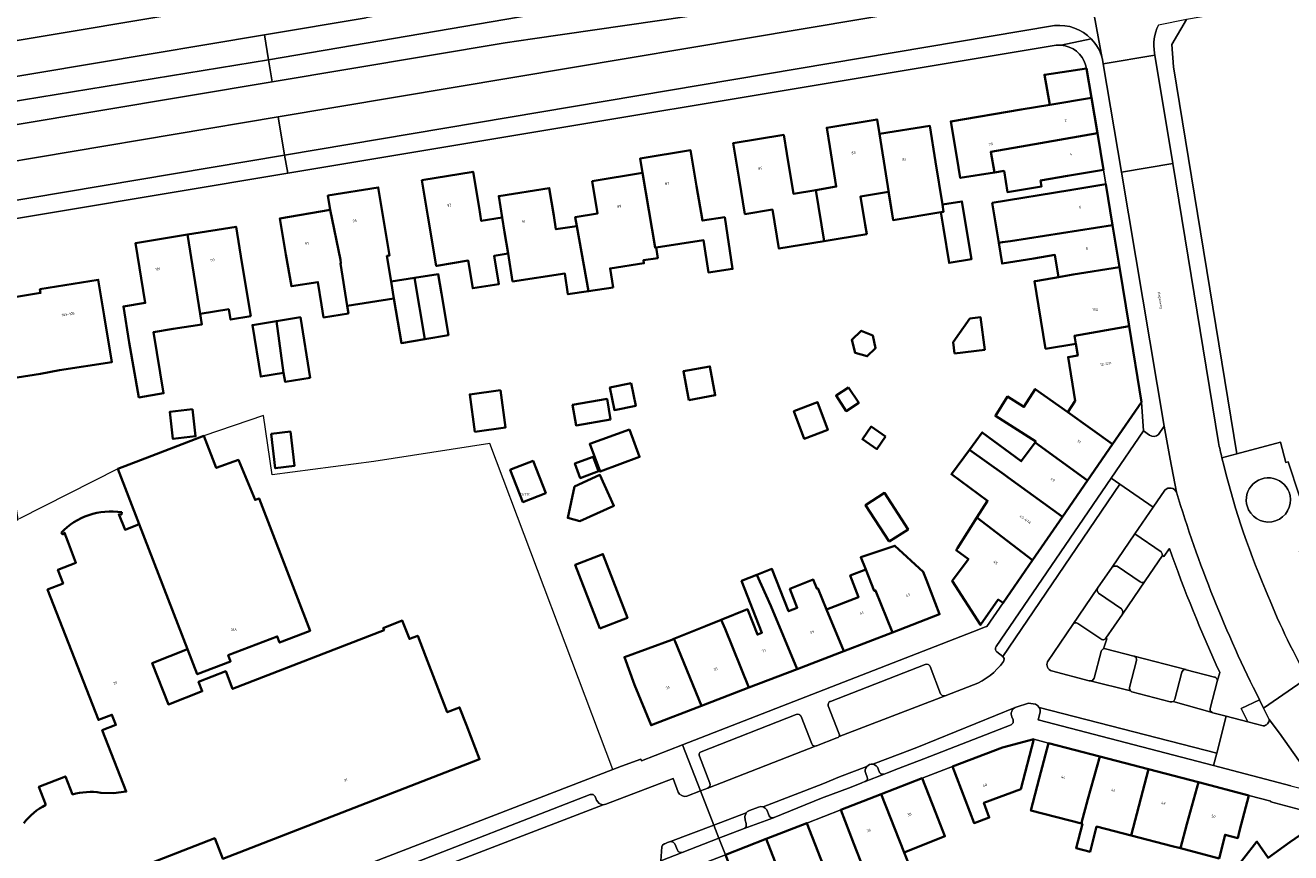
# Model space of a CAD drawing. Header units: metres. Extents: x 197700 to 204338, y 317132 to 325229.
# Tile 479 of 656: x 200775 to 200949, y 319599 to 319713. Entities that reach past the tile are written whole.
import ezdxf
from ezdxf.enums import TextEntityAlignment as Align

# ---------------------------------------------------------------- set-up
doc = ezdxf.new("R2010")
doc.units = ezdxf.units.M
for name, color, linetype, lineweight in [('B-WE-GR-BEPLANTING_CULTUUR_BODEMBEDEKKER-GV', 90, 'Continuous', 18), ('B-WE-IE-TERREINAFSCHEIDING_KUNSTMATIG_HEKWERK-G', 20, 'IE-TERREINAFSCHEIDING-KUNSTMATIG', 18), ('B-WE-OG-BEBOUWING-GV', 7, 'Continuous', 35), ('B-WE-OG-BEBOUWING-T18', 10, 'Continuous', 18), ('B-WE-OG-TERREIN_CULTUURSCHEIDING-GV', 7, 'Continuous', 18), ('B-WE-OG-TERREIN_ERF-GV', 7, 'Continuous', 18), ('B-WE-OG-TOPOGRAFIE-T18', 10, 'Continuous', 18), ('B-WE-VH-VERHARDING_ASFALT-GV', 252, 'Continuous', 18), ('B-WE-VH-VERHARDING_BETONSTRAATSTEEN-GV', 252, 'Continuous', 18), ('B-WE-VH-VERHARDING_OPEN-GV', 252, 'Continuous', 18), ('B-WE-VH-VERHARDING_SIERBESTRATING-GV', 252, 'Continuous', 18), ('B-WE-VH-VERHARDING_TEGEL-GV', 252, 'Continuous', 18)]:
    doc.layers.add(name, color=color, linetype=linetype, lineweight=lineweight)
doc.styles.add('NLCS-ISO-M200-T18', font='NLCS-ISO.ttf', dxfattribs={"height": 0.36})
doc.linetypes.add('IE-TERREINAFSCHEIDING-KUNSTMATIG', pattern='A,4,[82,NLCS.SHX,S=0.75,R=90,X=0,Y=0],4,-2', length=10)

msp = doc.modelspace()

# ---------------------------------------------------------------- linework, layer by layer
at = {"layer": 'B-WE-GR-BEPLANTING_CULTUUR_BODEMBEDEKKER-GV'}
for points in [[(200948.832, 319647.99, 1.135673), (200943.14, 319646.02)], [(200943.14, 319646.02, 0.8804987), (200948.832, 319647.99)], [(200928.924, 319636.242, -0.4050147), (200928.233, 319636.124)], [(200919.708, 319630.409, 0.4088824), (200919.002, 319630.281)], [(200923.55, 319628.396, -0.4499162), (200922.846, 319628.277)], [(200922.916, 319626.561, -0.2854815), (200923.225, 319626.93)], [(200915.518, 319625.156, 0.4268559), (200916.101, 319623.878)], [(200927.41, 319625.907, -0.412588), (200927.729, 319625.303)], [(200933.963, 319623.706, -0.398588), (200934.529, 319624.066)], [(200945.147, 319616.353, 0.434821), (200945.957, 319617.217)], [(200890.722, 319610.769, 0.2841076), (200890.567, 319609.818)], [(200891.535, 319611.08, 0.2515705), (200890.722, 319610.769)], [(200892.29, 319610.46, 0.2871471), (200891.535, 319611.08)], [(200893.096, 319609.726, -0.3651946), (200892.463, 319609.963)], [(200890.793, 319609.305, -0.3630963), (200890.491, 319608.7)], [(200877.905, 319603.736, -0.3451646), (200877.307, 319603.975)], [(200865.377, 319598.972, -0.425436), (200864.725, 319599.275)]]:
    msp.add_lwpolyline(points, format="xyb", dxfattribs=at)
for points in [[(200928.233, 319636.124), (200925.096, 319638.267), (200924.734, 319638.274), (200924.41, 319638.117), (200922.401, 319635.243)], [(200922.401, 319635.243), (200922.331, 319634.869), (200922.539, 319634.551), (200925.681, 319632.403), (200925.891, 319632.073), (200925.819, 319631.689), (200928.924, 319636.242)], [(200919.002, 319630.281), (200918.998, 319630.275), (200915.518, 319625.156)], [(200922.846, 319628.277), (200919.708, 319630.409)], [(200923.225, 319626.93), (200923.692, 319628.309), (200923.55, 319628.396)], [(200916.101, 319623.878), (200921.248, 319622.543), (200921.374, 319622.508), (200921.714, 319622.594), (200921.93, 319622.873), (200922.916, 319626.561)], [(200927.729, 319625.303), (200926.787, 319621.619), (200926.789, 319621.374), (200926.907, 319621.159), (200927.003, 319621.074), (200927.12, 319621.021), (200932.387, 319619.651), (200932.584, 319619.635), (200932.771, 319619.7), (200932.917, 319619.833), (200933.002, 319620.012), (200933.963, 319623.706)], [(200934.529, 319624.066), (200927.41, 319625.907)], [(200944.641, 319619.915), (200942.131, 319618.747), (200943.048, 319616.892), (200945.147, 319616.353)], [(200945.957, 319617.217), (200945.176, 319618.787), (200944.641, 319619.915)], [(200890.491, 319608.7), (200893.096, 319609.726)], [(200890.567, 319609.818), (200890.793, 319609.305)], [(200892.463, 319609.963), (200892.29, 319610.46)], [(200877.307, 319603.975), (200876.979, 319604.81), (200876.776, 319605.062), (200876.496, 319605.222), (200876.176, 319605.267), (200875.862, 319605.191), (200874.597, 319604.705), (200874.363, 319604.579), (200874.171, 319604.398), (200873.957, 319603.918), (200874.015, 319603.397), (200874.174, 319602.932), (200874.166, 319602.547), (200873.895, 319602.274), (200877.905, 319603.736)], [(200864.725, 319599.275), (200864.358, 319600.144), (200864.124, 319600.37), (200863.793, 319600.478), (200863.348, 319600.31), (200862.993, 319600.152), (200862.922, 319600.142), (200862.854, 319600.123), (200862.663, 319599.961), (200862.564, 319599.732), (200862.432, 319597.83), (200865.377, 319598.972)]]:
    msp.add_lwpolyline(points, dxfattribs=at)
at = {"layer": 'B-WE-IE-TERREINAFSCHEIDING_KUNSTMATIG_HEKWERK-G'}
for points in [[(200855.871, 319610.345), (200838.988, 319655.117), (200823.025, 319652.627), (200809.095, 319650.831), (200807.871, 319658.978), (200799.703, 319656.179)], [(200787.915, 319651.635), (200774.344, 319644.749)]]:
    msp.add_lwpolyline(points, dxfattribs=at)
at = {"layer": 'B-WE-OG-BEBOUWING-GV'}
for points in [[(200920.889, 319706.619), (200915.117, 319705.746), (200915.865, 319701.635), (200921.566, 319702.594)], [(200911.91, 319700.97), (200902.254, 319699.346), (200903.083, 319694.415), (200903.559, 319691.584), (200908.266, 319692.338), (200907.732, 319695.146), (200912.742, 319696.021), (200922.376, 319697.703), (200921.566, 319702.594), (200915.865, 319701.635)], [(200883.728, 319689.913), (200884.853, 319682.899), (200886.773, 319683.214), (200890.705, 319683.858), (200890.492, 319685.156), (200889.863, 319689.048), (200893.705, 319689.669), (200894.33, 319685.8), (200892.446, 319697.617), (200892.122, 319699.601), (200885.215, 319698.474), (200885.635, 319695.899), (200886.535, 319690.381)], [(200900.166, 319693.791), (200899.376, 319698.727), (200892.446, 319697.617), (200894.33, 319685.8), (200900.886, 319686.875), (200901.266, 319686.937), (200901.106, 319687.916)], [(200873.187, 319691.412), (200873.978, 319686.619), (200877.769, 319687.24), (200878.647, 319681.882), (200884.853, 319682.899), (200883.728, 319689.913), (200880.652, 319689.4), (200879.738, 319694.937), (200879.317, 319697.491), (200872.373, 319696.345)], [(200914.559, 319691.239), (200918.272, 319691.854), (200923.21, 319692.672), (200922.376, 319697.703), (200912.742, 319696.021), (200907.732, 319695.146), (200908.266, 319692.338), (200909.573, 319692.547), (200910.038, 319689.641), (200914.695, 319690.386)], [(200859.949, 319692.28), (200861.65, 319682.008), (200861.792, 319682.031), (200868.304, 319683.014), (200868.972, 319678.594), (200872.289, 319679.095), (200871.217, 319686.184), (200868.146, 319685.72), (200867.355, 319690.451), (200866.531, 319695.382), (200859.619, 319694.252)], [(200837.487, 319687.497), (200836.67, 319692.43), (200829.65, 319691.267), (200830.467, 319686.334), (200831.597, 319679.508), (200831.684, 319679.522), (200836.001, 319680.226), (200836.621, 319676.421), (200840.206, 319677.004), (200839.573, 319680.889), (200841.463, 319681.191), (200840.99, 319684.146), (200840.67, 319686.145), (200837.787, 319685.684)], [(200855.882, 319676.536), (200855.487, 319679.154), (200860.115, 319679.853), (200860.052, 319680.274), (200862.012, 319680.57), (200861.792, 319682.031), (200861.65, 319682.008), (200859.949, 319692.28), (200853.017, 319691.121), (200853.755, 319686.703), (200850.698, 319686.195), (200850.903, 319684.975), (200852.528, 319676.029)], [(200817.067, 319687.179), (200818.468, 319680.322), (200818.531, 319679.857), (200818.46, 319679.846), (200819.383, 319674.024), (200825.796, 319675.041), (200825.407, 319677.34), (200824.847, 319680.861), (200825.174, 319680.913), (200824.452, 319685.339), (200823.647, 319690.274), (200816.743, 319689.148)], [(200842.077, 319677.349), (200849.264, 319678.434), (200849.693, 319675.6), (200852.528, 319676.029), (200850.903, 319684.975), (200848.04, 319684.52), (200847.735, 319686.404), (200847.123, 319690.191), (200840.2, 319689.084), (200840.67, 319686.145), (200840.99, 319684.146), (200841.463, 319681.191)], [(200907.936, 319688.145), (200908.832, 319682.66), (200909.341, 319682.745), (200910.449, 319682.886), (200924.468, 319685.082), (200923.545, 319690.704), (200918.611, 319689.895)], [(200901.106, 319687.916), (200901.266, 319686.937), (200900.886, 319686.875), (200901.247, 319684.672), (200902.029, 319679.903), (200905.086, 319680.404), (200903.782, 319688.355)], [(200818.531, 319679.857), (200818.468, 319680.322), (200817.067, 319687.179), (200810.148, 319686.011), (200810.98, 319681.081), (200811.72, 319676.697), (200815.373, 319677.276), (200815.869, 319674.15), (200816.141, 319672.433), (200819.55, 319672.973), (200819.383, 319674.024), (200818.46, 319679.846)], [(200806.139, 319672.593), (200804.933, 319679.948), (200804.124, 319684.882), (200797.481, 319683.793), (200799.196, 319672.898), (200803.133, 319673.557), (200803.371, 319672.13)], [(200925.413, 319679.32), (200924.468, 319685.082), (200910.449, 319682.886), (200909.341, 319682.745), (200908.832, 319682.66), (200909.296, 319679.818), (200913.637, 319680.527), (200916.542, 319681.001), (200917.042, 319677.938), (200919.045, 319678.322)], [(200797.481, 319683.793), (200790.307, 319682.617), (200791.652, 319674.417), (200788.662, 319673.926), (200789.471, 319668.992), (200790.8, 319661.44), (200794.176, 319662.005), (200792.773, 319670.392), (200795.471, 319670.844), (200799.435, 319671.471), (200799.196, 319672.898)], [(200919.429, 319668.804), (200919.223, 319669.877), (200926.743, 319671.215), (200925.413, 319679.32), (200919.045, 319678.322), (200917.042, 319677.938), (200914.136, 319677.464), (200913.742, 319677.399), (200914.297, 319673.997), (200915.257, 319668.122)], [(200763.978, 319643.008), (200765.161, 319643.201), (200774.127, 319644.666), (200773.321, 319649.601), (200771.479, 319662.791), (200771.882, 319662.852), (200771.735, 319663.799), (200777.286, 319664.661), (200779.869, 319665.16), (200787.052, 319666.276), (200786.015, 319672.657), (200785.213, 319677.592), (200777.195, 319676.289), (200777.277, 319675.785), (200769.296, 319674.49), (200769.213, 319674.993), (200751.451, 319672.072), (200754.53, 319653.114), (200762.116, 319654.363)], [(200830.056, 319669.457), (200828.64, 319677.848), (200825.407, 319677.34), (200825.796, 319675.041), (200826.835, 319668.906)], [(200830.056, 319669.457), (200833.278, 319670.008), (200832.318, 319675.719), (200831.874, 319678.357), (200828.64, 319677.848)], [(200810.661, 319664.813), (200809.668, 319671.913), (200806.38, 319671.383), (200807.52, 319664.306)], [(200810.661, 319664.813), (200810.858, 319663.589), (200814.293, 319664.143), (200812.956, 319672.443), (200809.668, 319671.913)], [(200902.774, 319667.456), (200906.925, 319667.987), (200906.353, 319672.453), (200904.877, 319672.265), (200902.574, 319669.02)], [(200891.571, 319669.935), (200889.968, 319670.586), (200888.666, 319669.347), (200889.11, 319667.569), (200890.793, 319667.093), (200891.936, 319668.204)], [(200919.429, 319668.804), (200919.69, 319667.21), (200918.346, 319666.99), (200919.325, 319660.994), (200918.319, 319659.4), (200924.472, 319655.017), (200928.453, 319660.791), (200926.743, 319671.215), (200919.223, 319669.877)], [(200866.282, 319661.063), (200869.92, 319661.733), (200869.19, 319665.7), (200865.551, 319665.029)], [(200858.373, 319663.383), (200855.446, 319662.792), (200856.07, 319659.707), (200858.997, 319660.299)], [(200840.417, 319662.452), (200836.198, 319661.859), (200836.921, 319656.724), (200841.139, 319657.318)], [(200888.231, 319662.817), (200886.508, 319661.697), (200887.89, 319659.57), (200889.613, 319660.69)], [(200918.319, 319659.4), (200913.837, 319662.591), (200912.288, 319660.139), (200910.049, 319661.553), (200908.368, 319658.893), (200913.926, 319655.383), (200913.815, 319655.232), (200921.036, 319650.035), (200924.472, 319655.017)], [(200798.136, 319659.81), (200795.015, 319659.443), (200795.451, 319655.739), (200798.572, 319656.106)], [(200855.537, 319658.408), (200855.06, 319661.224), (200850.32, 319660.42), (200850.797, 319657.604)], [(200880.718, 319659.563), (200882.124, 319655.77), (200885.37, 319656.974), (200883.964, 319660.766)], [(200808.945, 319656.433), (200809.499, 319651.726), (200812.148, 319652.037), (200811.594, 319656.745)], [(200858.119, 319657.058), (200852.69, 319655.046), (200854.094, 319651.258), (200859.523, 319653.27)], [(200893.304, 319656.081), (200891.322, 319657.44), (200890.127, 319655.698), (200892.109, 319654.338)], [(200913.815, 319655.232), (200911.934, 319652.677), (200906.563, 319656.63), (200904.805, 319654.242), (200909.562, 319650.84), (200910.119, 319650.467), (200917.589, 319645.036), (200921.036, 319650.035)], [(200799.703, 319656.179), (200792.58, 319653.433), (200787.915, 319651.635), (200790.843, 319644.039), (200797.47, 319626.852), (200798.791, 319623.425), (200803.378, 319625.194), (200803.054, 319626.032), (200809.772, 319628.624), (200810.095, 319627.785), (200814.294, 319629.404), (200807.287, 319647.566), (200806.747, 319647.358), (200804.446, 319652.865), (200801.412, 319651.75)], [(200851, 319652.506), (200850.641, 319652.372), (200851.386, 319650.362), (200853.903, 319651.295), (200853.157, 319653.305)], [(200904.805, 319654.242), (200902.346, 319650.901), (200907.297, 319647.257), (200905.829, 319644.934), (200913.485, 319639.085), (200917.589, 319645.036), (200910.119, 319650.467), (200909.562, 319650.84)], [(200841.93, 319651.571), (200841.772, 319651.509), (200843.498, 319647.076), (200846.639, 319648.299), (200844.912, 319652.732)], [(200850.588, 319649.209), (200849.668, 319644.901), (200851.34, 319644.459), (200855.995, 319646.573), (200854.078, 319650.794)], [(200893.774, 319641.648), (200896.381, 319643.326), (200893.158, 319648.338), (200890.551, 319646.662)], [(200913.485, 319639.085), (200905.829, 319644.934), (200903.193, 319640.76), (200903.007, 319640.466), (200904.661, 319639.249), (200902.457, 319636.253), (200906.35, 319630.193), (200908.758, 319633.683), (200909.437, 319633.214)], [(200894.246, 319629.18), (200900.706, 319631.666), (200898.911, 319636.332), (200898.462, 319637.5), (200894.588, 319641.07), (200889.895, 319639.488), (200890.588, 319637.835), (200891.754, 319634.866), (200891.935, 319634.937)], [(200854.063, 319629.703), (200857.857, 319631.16), (200854.486, 319639.925), (200850.692, 319638.468)], [(200881.148, 319624.14), (200887.585, 319626.617), (200885.199, 319632.326), (200883.98, 319635.241), (200883.858, 319635.193), (200883.376, 319636.419), (200880.16, 319635.156), (200881.179, 319632.559), (200879.981, 319632.089), (200877.702, 319637.893), (200875.608, 319637.071), (200877.54, 319632.817)], [(200894.246, 319629.18), (200891.935, 319634.937), (200891.754, 319634.866), (200890.588, 319637.835), (200888.444, 319636.993), (200889.593, 319634.028), (200885.199, 319632.326), (200887.585, 319626.617)], [(200875.608, 319637.071), (200873.523, 319636.252), (200876.323, 319629.12), (200875.694, 319628.873), (200874.328, 319632.354), (200870.72, 319630.894), (200871.273, 319629.661), (200874.52, 319621.589), (200881.148, 319624.14), (200877.54, 319632.817)], [(200868.047, 319619.098), (200874.52, 319621.589), (200871.273, 319629.661), (200870.72, 319630.894), (200868.569, 319630.024), (200864.244, 319628.274), (200864.405, 319627.915)], [(200858.851, 319621.993), (200861.104, 319616.427), (200868.047, 319619.098), (200864.405, 319627.915), (200864.244, 319628.274), (200863.934, 319628.149), (200857.433, 319625.794)], [(200909.346, 319613.391), (200902.483, 319610.756), (200904.275, 319606.088), (200905.461, 319602.999), (200907.542, 319603.761), (200906.801, 319605.785), (200911.862, 319607.638), (200913.647, 319614.501)], [(200914.407, 319609.112), (200913.263, 319604.711), (200920.175, 319602.921), (200920.207, 319603.046), (200921.06, 319606.298), (200922.7, 319612.122), (200915.665, 319613.951)], [(200922.7, 319612.122), (200921.06, 319606.298), (200920.207, 319603.046), (200920.175, 319602.921), (200920.315, 319602.885), (200919.452, 319599.553), (200921.369, 319599.056), (200922.263, 319602.51), (200927.017, 319601.279), (200929.374, 319610.388)], [(200929.374, 319610.388), (200927.017, 319601.279), (200932.663, 319599.818), (200933.771, 319599.531), (200934.644, 319602.854), (200936.279, 319608.593)], [(200898.339, 319609.157), (200892.702, 319606.96), (200895.843, 319598.968), (200901.443, 319601.194), (200900.155, 319604.498)], [(200933.771, 319599.531), (200939.084, 319598.155), (200939.921, 319601.389), (200941.646, 319600.943), (200941.9, 319601.922), (200943.169, 319606.802), (200936.279, 319608.593), (200934.644, 319602.854)], [(200892.702, 319606.96), (200887.145, 319604.794), (200888.961, 319600.135), (200890.278, 319596.756), (200891.553, 319593.485), (200897.161, 319595.615), (200895.843, 319598.968)], [(200876.908, 319600.823), (200879.928, 319593.07), (200881.34, 319589.444), (200885.188, 319590.943), (200883.775, 319594.569), (200885.524, 319595.25), (200882.504, 319603.003)], [(200947.434, 319590.488), (200949.885, 319592.315), (200949.909, 319592.283), (200957.073, 319597.319), (200952.877, 319603.244), (200950.837, 319601.799), (200948.796, 319600.354), (200945.812, 319598.241), (200944.273, 319600.447), (200940.714, 319595.874), (200942.496, 319593.267), (200944.758, 319594.804), (200945.541, 319593.541)], [(200879.928, 319593.07), (200876.908, 319600.823), (200871.312, 319598.643), (200874.332, 319590.89)]]:
    msp.add_lwpolyline(points, close=True, dxfattribs=at)
for points in [[(200775.493, 319590.901), (200801.21, 319600.914), (200802.314, 319598.074), (200837.559, 319611.764), (200835.749, 319616.425), (200834.808, 319618.871), (200833.12, 319618.221), (200830.174, 319625.802), (200829.451, 319627.731), (200829.079, 319628.723), (200827.919, 319628.273), (200826.941, 319630.79), (200824.331, 319629.776), (200824.44, 319629.496), (200803.653, 319621.422), (200802.711, 319623.846), (200798.983, 319622.397), (200799.49, 319621.092), (200794.829, 319619.282), (200792.62, 319624.968), (200797.47, 319626.852), (200790.843, 319644.039), (200788.885, 319643.279), (200788.053, 319645.398), (200788.38, 319645.351), (200788.427, 319645.679)], [(200780.095, 319642.846), (200780.359, 319642.626), (200780.576, 319642.853), (200781.027, 319641.677), (200782.138, 319638.734), (200779.659, 319637.769), (200780.385, 319635.905), (200778.242, 319635.07), (200785.22, 319617.15), (200787.084, 319617.876), (200787.628, 319616.478), (200785.765, 319615.752), (200789.048, 319607.321), (200787.304, 319607.123), (200785.551, 319607.169)], [(200781.67, 319606.913), (200780.696, 319609.41), (200777.061, 319607.994), (200777.991, 319605.479)]]:
    msp.add_lwpolyline(points, dxfattribs=at)
for points in [[(200788.427, 319645.679, 0.2447452), (200780.095, 319642.846)], [(200785.551, 319607.169, 0.1087546), (200781.67, 319606.913)], [(200777.991, 319605.479, 0.109556), (200774.974, 319602.993)]]:
    msp.add_lwpolyline(points, format="xyb", dxfattribs=at)
at = {"layer": 'B-WE-OG-TERREIN_CULTUURSCHEIDING-GV'}
for points in [[(200914.378, 319719.986), (200913.729, 319720.432), (200912.957, 319720.584), (200844.817, 319710.695), (200841.067, 319710.136), (200809.099, 319704.781), (200761.454, 319696.8), (200758.682, 319695.624), (200752.652, 319694.612), (200753.309, 319690.442)], [(200822.855, 319714.773), (200822.543, 319716.146), (200822.329, 319716.507), (200822, 319716.766), (200820.917, 319717.054), (200818.975, 319717.421), (200817.253, 319717.553), (200815.531, 319717.427), (200807.201, 319716.027), (200750.782, 319706.549), (200751.473, 319702.494), (200757.802, 319703.575), (200761.046, 319703.365), (200808.011, 319711.228), (200821.997, 319713.569)], [(200753.309, 319690.442), (200809.912, 319699.964), (200914.201, 319717.509)]]:
    msp.add_lwpolyline(points, dxfattribs=at)
at = {"layer": 'B-WE-OG-TERREIN_ERF-GV'}
for points in [[(200949.6, 319715.884), (200934.633, 319713.334), (200932.587, 319709.897), (200932.808, 319706.812), (200941.523, 319653.688), (200947.523, 319655.279), (200948.261, 319652.482), (200948.588, 319652.605), (200950.088, 319648.041)], [(200916.735, 319709.806), (200811.221, 319692.209), (200747.108, 319681.516)], [(200788.232, 319584.22), (200855.871, 319610.345), (200857.056, 319610.803), (200859.68, 319611.749), (200859.774, 319611.53), (200865.435, 319613.735), (200905.259, 319629.243), (200907.016, 319629.927), (200907.185, 319629.993), (200909.437, 319633.214), (200908.758, 319633.683), (200906.35, 319630.193), (200902.457, 319636.253), (200904.661, 319639.249), (200903.007, 319640.466), (200903.193, 319640.76), (200905.829, 319644.934), (200907.297, 319647.257), (200902.346, 319650.901), (200904.805, 319654.242), (200906.563, 319656.63), (200911.934, 319652.677), (200913.815, 319655.232), (200913.926, 319655.383), (200908.368, 319658.893), (200910.049, 319661.553), (200912.288, 319660.139), (200913.837, 319662.591), (200918.319, 319659.4), (200919.325, 319660.994), (200918.346, 319666.99), (200919.69, 319667.21), (200919.429, 319668.804), (200915.257, 319668.122), (200914.297, 319673.997), (200913.742, 319677.399), (200914.136, 319677.464), (200917.042, 319677.938), (200916.542, 319681.001), (200913.637, 319680.527), (200909.296, 319679.818), (200908.832, 319682.66), (200907.936, 319688.145), (200918.611, 319689.895), (200923.545, 319690.704), (200923.21, 319692.672), (200918.272, 319691.854), (200914.559, 319691.239), (200914.695, 319690.386), (200910.038, 319689.641), (200909.573, 319692.547), (200908.266, 319692.338), (200903.559, 319691.584), (200903.083, 319694.415), (200902.254, 319699.346), (200911.91, 319700.97), (200915.865, 319701.635), (200915.117, 319705.746), (200920.889, 319706.619), (200920.762, 319707.083)], [(200769.296, 319674.49), (200777.277, 319675.785), (200777.195, 319676.289), (200785.213, 319677.592), (200786.015, 319672.657), (200787.052, 319666.276), (200779.869, 319665.16), (200777.286, 319664.661), (200771.735, 319663.799)], [(200788.427, 319645.679), (200788.38, 319645.351), (200788.053, 319645.398), (200788.885, 319643.279), (200790.843, 319644.039), (200787.915, 319651.635), (200792.58, 319653.433), (200799.703, 319656.179), (200801.412, 319651.75), (200804.446, 319652.865), (200806.747, 319647.358), (200807.287, 319647.566), (200814.294, 319629.404), (200810.095, 319627.785), (200809.772, 319628.624), (200803.054, 319626.032), (200803.378, 319625.194), (200798.791, 319623.425), (200797.47, 319626.852), (200792.62, 319624.968), (200794.829, 319619.282), (200799.49, 319621.092), (200798.983, 319622.397), (200802.711, 319623.846), (200803.653, 319621.422), (200824.44, 319629.496), (200824.331, 319629.776), (200826.941, 319630.79), (200827.919, 319628.273), (200829.079, 319628.723), (200829.451, 319627.731), (200830.174, 319625.802), (200833.12, 319618.221), (200834.808, 319618.871), (200835.749, 319616.425), (200837.559, 319611.764), (200802.314, 319598.074), (200801.21, 319600.914), (200775.493, 319590.901)], [(200785.551, 319607.169), (200787.304, 319607.123), (200789.048, 319607.321), (200785.765, 319615.752), (200787.628, 319616.478), (200787.084, 319617.876), (200785.22, 319617.15), (200778.242, 319635.07), (200780.385, 319635.905), (200779.659, 319637.769), (200782.138, 319638.734), (200781.027, 319641.677), (200780.576, 319642.853), (200780.359, 319642.626), (200780.095, 319642.846)], [(200950.996, 319604.623), (200946.174, 319605.902), (200946.203, 319606.024), (200943.169, 319606.802), (200941.9, 319601.922), (200941.646, 319600.943), (200939.921, 319601.389), (200939.084, 319598.155), (200933.771, 319599.531), (200932.663, 319599.818), (200927.017, 319601.279), (200922.263, 319602.51), (200921.369, 319599.056), (200919.452, 319599.553), (200920.315, 319602.885), (200920.175, 319602.921), (200913.263, 319604.711), (200914.407, 319609.112), (200915.665, 319613.951), (200913.647, 319614.501), (200911.862, 319607.638), (200906.801, 319605.785), (200907.542, 319603.761), (200905.461, 319602.999), (200904.275, 319606.088), (200902.483, 319610.756), (200898.339, 319609.157), (200900.155, 319604.498), (200901.443, 319601.194), (200895.843, 319598.968), (200897.161, 319595.615)], [(200777.991, 319605.479), (200777.061, 319607.994), (200780.696, 319609.41), (200781.67, 319606.913)], [(200887.145, 319604.794), (200882.504, 319603.003), (200885.524, 319595.25), (200883.775, 319594.569), (200885.188, 319590.943), (200881.34, 319589.444), (200879.928, 319593.07), (200874.332, 319590.89), (200871.312, 319598.643), (200864.798, 319596.106), (200866.283, 319584.225), (200866.38, 319584.201), (200867.735, 319574.215)], [(200890.278, 319596.756), (200888.961, 319600.135), (200887.145, 319604.794)], [(200940.714, 319595.874), (200944.273, 319600.447), (200945.812, 319598.241), (200948.796, 319600.354), (200950.837, 319601.799)]]:
    msp.add_lwpolyline(points, dxfattribs=at)
for points in [[(200917.392, 319709.812, 0.0426861), (200916.735, 319709.806)], [(200920.762, 319707.083, 0.3112846), (200917.392, 319709.812)], [(200780.095, 319642.846, -0.2447452), (200788.427, 319645.679)], [(200781.67, 319606.913, -0.1087546), (200785.551, 319607.169)], [(200774.974, 319602.993, -0.109556), (200777.991, 319605.479)]]:
    msp.add_lwpolyline(points, format="xyb", dxfattribs=at)
for points in [[(200892.446, 319697.617), (200899.376, 319698.727), (200900.166, 319693.791), (200901.106, 319687.916), (200903.782, 319688.355), (200905.086, 319680.404), (200902.029, 319679.903), (200901.247, 319684.672), (200900.886, 319686.875), (200894.33, 319685.8), (200893.705, 319689.669), (200889.863, 319689.048), (200890.492, 319685.156), (200890.705, 319683.858), (200886.773, 319683.214), (200884.853, 319682.899), (200878.647, 319681.882), (200877.769, 319687.24), (200873.978, 319686.619), (200873.187, 319691.412), (200872.373, 319696.345), (200879.317, 319697.491), (200879.738, 319694.937), (200880.652, 319689.4), (200883.728, 319689.913), (200886.535, 319690.381), (200885.635, 319695.899), (200885.215, 319698.474), (200892.122, 319699.601)], [(200830.467, 319686.334), (200829.65, 319691.267), (200836.67, 319692.43), (200837.487, 319687.497), (200837.787, 319685.684), (200840.67, 319686.145), (200840.2, 319689.084), (200847.123, 319690.191), (200847.735, 319686.404), (200848.04, 319684.52), (200850.903, 319684.975), (200850.698, 319686.195), (200853.755, 319686.703), (200853.017, 319691.121), (200859.949, 319692.28), (200859.619, 319694.252), (200866.531, 319695.382), (200867.355, 319690.451), (200868.146, 319685.72), (200871.217, 319686.184), (200872.289, 319679.095), (200868.972, 319678.594), (200868.304, 319683.014), (200861.792, 319682.031), (200862.012, 319680.57), (200860.052, 319680.274), (200860.115, 319679.853), (200855.487, 319679.154), (200855.882, 319676.536), (200852.528, 319676.029), (200849.693, 319675.6), (200849.264, 319678.434), (200842.077, 319677.349), (200841.463, 319681.191), (200839.573, 319680.889), (200840.206, 319677.004), (200836.621, 319676.421), (200836.001, 319680.226), (200831.684, 319679.522), (200831.597, 319679.508)], [(200832.318, 319675.719), (200833.278, 319670.008), (200830.056, 319669.457), (200826.835, 319668.906), (200825.796, 319675.041), (200819.383, 319674.024), (200819.55, 319672.973), (200816.141, 319672.433), (200815.869, 319674.15), (200815.373, 319677.276), (200811.72, 319676.697), (200810.98, 319681.081), (200810.148, 319686.011), (200817.067, 319687.179), (200816.743, 319689.148), (200823.647, 319690.274), (200824.452, 319685.339), (200825.174, 319680.913), (200824.847, 319680.861), (200825.407, 319677.34), (200828.64, 319677.848), (200831.874, 319678.357)], [(200804.933, 319679.948), (200806.139, 319672.593), (200803.371, 319672.13), (200803.133, 319673.557), (200799.196, 319672.898), (200799.435, 319671.471), (200795.471, 319670.844), (200792.773, 319670.392), (200794.176, 319662.005), (200790.8, 319661.44), (200789.471, 319668.992), (200788.662, 319673.926), (200791.652, 319674.417), (200790.307, 319682.617), (200797.481, 319683.793), (200804.124, 319684.882)], [(200810.858, 319663.589), (200810.661, 319664.813), (200807.52, 319664.306), (200806.38, 319671.383), (200809.668, 319671.913), (200812.956, 319672.443), (200814.293, 319664.143)], [(200906.925, 319667.987), (200902.774, 319667.456), (200902.574, 319669.02), (200904.877, 319672.265), (200906.353, 319672.453)], [(200889.968, 319670.586), (200891.571, 319669.935), (200891.936, 319668.204), (200890.793, 319667.093), (200889.11, 319667.569), (200888.666, 319669.347)], [(200869.92, 319661.733), (200866.282, 319661.063), (200865.551, 319665.029), (200869.19, 319665.7)], [(200855.446, 319662.792), (200858.373, 319663.383), (200858.997, 319660.299), (200856.07, 319659.707)], [(200840.417, 319662.452), (200841.139, 319657.318), (200836.921, 319656.724), (200836.198, 319661.859)], [(200886.508, 319661.697), (200888.231, 319662.817), (200889.613, 319660.69), (200887.89, 319659.57)], [(200795.015, 319659.443), (200798.136, 319659.81), (200798.572, 319656.106), (200795.451, 319655.739)], [(200855.06, 319661.224), (200855.537, 319658.408), (200850.797, 319657.604), (200850.32, 319660.42)], [(200882.124, 319655.77), (200880.718, 319659.563), (200883.964, 319660.766), (200885.37, 319656.974)], [(200809.499, 319651.726), (200808.945, 319656.433), (200811.594, 319656.745), (200812.148, 319652.037)], [(200852.69, 319655.046), (200858.119, 319657.058), (200859.523, 319653.27), (200854.094, 319651.258)], [(200891.322, 319657.44), (200893.304, 319656.081), (200892.109, 319654.338), (200890.127, 319655.698)], [(200850.641, 319652.372), (200851, 319652.506), (200853.157, 319653.305), (200853.903, 319651.295), (200851.386, 319650.362)], [(200844.912, 319652.732), (200846.639, 319648.299), (200843.498, 319647.076), (200841.772, 319651.509), (200841.93, 319651.571)], [(200849.668, 319644.901), (200850.588, 319649.209), (200854.078, 319650.794), (200855.995, 319646.573), (200851.34, 319644.459)], [(200893.774, 319641.648), (200890.551, 319646.662), (200893.158, 319648.338), (200896.381, 319643.326)], [(200868.047, 319619.098), (200861.104, 319616.427), (200858.851, 319621.993), (200857.433, 319625.794), (200863.934, 319628.149), (200864.244, 319628.274), (200868.569, 319630.024), (200870.72, 319630.894), (200874.328, 319632.354), (200875.694, 319628.873), (200876.323, 319629.12), (200873.523, 319636.252), (200875.608, 319637.071), (200877.702, 319637.893), (200879.981, 319632.089), (200881.179, 319632.559), (200880.16, 319635.156), (200883.376, 319636.419), (200883.858, 319635.193), (200883.98, 319635.241), (200885.199, 319632.326), (200889.593, 319634.028), (200888.444, 319636.993), (200890.588, 319637.835), (200889.895, 319639.488), (200894.588, 319641.07), (200898.462, 319637.5), (200898.911, 319636.332), (200900.706, 319631.666), (200894.246, 319629.18), (200887.585, 319626.617), (200881.148, 319624.14), (200874.52, 319621.589)], [(200854.063, 319629.703), (200850.692, 319638.468), (200854.486, 319639.925), (200857.857, 319631.16)]]:
    msp.add_lwpolyline(points, close=True, dxfattribs=at)
at = {"layer": 'B-WE-VH-VERHARDING_ASFALT-GV'}
for points in [[(200808.011, 319711.228), (200808.594, 319707.77), (200919.596, 319726.777), (200918.807, 319731.06), (200912.899, 319729.972), (200906.744, 319728.838), (200897.838, 319727.198), (200890.316, 319725.813), (200886.401, 319725.092), (200880.509, 319724.006), (200852.85, 319718.912), (200846.285, 319717.703), (200840.616, 319716.718), (200821.997, 319713.569)], [(200808.594, 319707.77), (200809.099, 319704.781), (200841.067, 319710.136), (200844.817, 319710.695), (200912.957, 319720.584), (200913.729, 319720.432), (200914.378, 319719.986), (200920.652, 319721.043), (200919.596, 319726.777)], [(200685.998, 319701.193), (200686.869, 319695.97), (200748.616, 319706.203), (200750.782, 319706.549), (200807.201, 319716.027), (200806.317, 319721.26), (200787.261, 319718.07), (200783.996, 319717.65), (200784.029, 319717.427), (200766.686, 319714.462), (200766.639, 319714.67), (200762.257, 319713.912), (200731.719, 319708.871), (200713.382, 319705.78)], [(200930.285, 319708.421), (200923.188, 319707.227), (200925.687, 319692.386), (200932.719, 319693.569)], [(200809.912, 319699.964), (200753.309, 319690.442), (200751.111, 319690.077), (200689.569, 319679.785), (200690.454, 319674.477), (200810.798, 319694.714)]]:
    msp.add_lwpolyline(points, close=True, dxfattribs=at)
for points in [[(200945.541, 319722.855), (200945.151, 319722.796), (200933.87, 319720.83), (200921.089, 319718.672), (200923.05, 319707.977)], [(200923.05, 319707.977), (200921.089, 319718.672), (200914.201, 319717.509), (200809.912, 319699.964), (200810.798, 319694.714)], [(200810.798, 319694.714), (200916.506, 319712.489)], [(200756.972, 319699.365), (200808.594, 319707.77), (200808.011, 319711.228), (200761.046, 319703.365), (200757.802, 319703.575), (200751.473, 319702.494), (200749.281, 319702.137), (200743.292, 319701.121), (200740.534, 319699.924), (200687.678, 319691.118), (200688.214, 319687.906), (200745.05, 319697.375)], [(200923.05, 319707.977), (200923.068, 319707.909), (200923.084, 319707.844), (200923.188, 319707.227), (200930.285, 319708.421), (200930.237, 319708.713)], [(200809.099, 319704.781), (200808.594, 319707.77), (200756.972, 319699.365)], [(200745.05, 319697.375), (200688.214, 319687.906), (200688.769, 319684.58), (200741.575, 319693.449), (200744.712, 319693.269), (200750.423, 319694.237), (200752.652, 319694.612), (200758.682, 319695.624), (200761.454, 319696.8), (200809.099, 319704.781)], [(200939, 319655.249), (200932.719, 319693.569), (200925.687, 319692.386), (200931.561, 319657.497), (200932.352, 319652.949), (200933.241, 319648.421)], [(200944.641, 319619.915), (200945.176, 319618.787), (200951.21, 319622.957)], [(200951.21, 319622.957), (200945.176, 319618.787), (200945.957, 319617.217)], [(200945.957, 319617.217), (200947.403, 319615.343), (200954.004, 319605.946), (200978.46, 319571.56), (200984.252, 319563.449)]]:
    msp.add_lwpolyline(points, dxfattribs=at)
for points in [[(200916.506, 319712.489, -0.2310588), (200921.54, 319710.659)], [(200930.237, 319708.713, -0.1713408), (200930.76, 319712.543)], [(200921.54, 319710.659, -0.128243), (200923.05, 319707.977)], [(200939.48, 319653.136, -0.0048071), (200939, 319655.249)], [(200945.456, 319635.042, -0.0429152), (200939.48, 319653.136)], [(200933.241, 319648.421, 0.0433557), (200944.641, 319619.915)], [(200951.21, 319622.957, -0.0332514), (200945.456, 319635.042)]]:
    msp.add_lwpolyline(points, format="xyb", dxfattribs=at)
at = {"layer": 'B-WE-VH-VERHARDING_BETONSTRAATSTEEN-GV'}
for points in [[(200928.731, 319656.831), (200924.284, 319650.331), (200925.475, 319649.51), (200930.032, 319646.366), (200931.646, 319648.717)], [(200929.531, 319656.261), (200928.731, 319656.831)], [(200933.241, 319648.421), (200932.352, 319652.949), (200931.561, 319657.497), (200930.769, 319656.339)], [(200908.569, 319626.523), (200909.394, 319625.89), (200925.475, 319649.51), (200924.284, 319650.331), (200908.486, 319627.239)], [(200915.518, 319625.156), (200918.998, 319630.275), (200919.002, 319630.281), (200922.401, 319635.243), (200924.41, 319638.117), (200927.514, 319642.7), (200930.032, 319646.366), (200925.475, 319649.51), (200909.394, 319625.89), (200909.568, 319625.612), (200909.539, 319625.287), (200909.505, 319625.234), (200909.471, 319625.183)], [(200928.924, 319636.242), (200931.296, 319639.715), (200931.265, 319639.987), (200931.116, 319640.218), (200927.514, 319642.7), (200924.41, 319638.117)], [(200924.41, 319638.117), (200924.734, 319638.274), (200925.096, 319638.267), (200928.233, 319636.124)], [(200925.819, 319631.689), (200925.891, 319632.073), (200925.681, 319632.403), (200922.539, 319634.551), (200922.331, 319634.869), (200922.401, 319635.243), (200919.002, 319630.281)], [(200919.708, 319630.409), (200922.846, 319628.277)], [(200923.55, 319628.396), (200925.819, 319631.689)], [(200927.41, 319625.907), (200927.386, 319625.914), (200927.364, 319625.919), (200923.5, 319626.932)], [(200922.916, 319626.561), (200921.93, 319622.873), (200921.714, 319622.594), (200921.374, 319622.508), (200926.907, 319621.159), (200926.789, 319621.374), (200926.787, 319621.619), (200927.729, 319625.303)], [(200885.433, 319619.097), (200886.89, 319615.323), (200886.963, 319615.104), (200886.907, 319614.881), (200901.48, 319620.463), (200901.104, 319620.474), (200900.837, 319620.739), (200899.403, 319624.481)], [(200898.75, 319624.777), (200885.747, 319619.71)], [(200891.535, 319611.08), (200895.297, 319612.518), (200897.585, 319613.381), (200911.105, 319618.854), (200911.206, 319618.895), (200912.904, 319619.475), (200913.879, 319619.329), (200914.177, 319619.153), (200914.397, 319618.886), (200938.757, 319612.61), (200940.076, 319617.662), (200938.245, 319618.136), (200938.128, 319618.164), (200932.771, 319619.7), (200932.584, 319619.635), (200932.387, 319619.651), (200927.12, 319621.021), (200927.003, 319621.074), (200926.907, 319621.159), (200921.374, 319622.508), (200921.248, 319622.543), (200916.101, 319623.878)], [(200933.963, 319623.706), (200933.002, 319620.012), (200932.917, 319619.833), (200932.771, 319619.7), (200938.128, 319618.164), (200937.881, 319618.399), (200937.849, 319618.74), (200938.833, 319622.418), (200938.836, 319622.429)], [(200938.442, 319623.047), (200934.587, 319624.051), (200934.556, 319624.06), (200934.529, 319624.066)], [(200905.362, 319621.96), (200901.48, 319620.463)], [(200901.48, 319620.463), (200886.907, 319614.881), (200886.783, 319614.749), (200886.616, 319614.683), (200883.797, 319613.599), (200883.752, 319613.582), (200868.908, 319607.812), (200868.897, 319607.808), (200867.894, 319607.421), (200869.725, 319602.719), (200874.171, 319604.398), (200874.363, 319604.579), (200874.597, 319604.705), (200875.862, 319605.191), (200876.176, 319605.267), (200876.496, 319605.222), (200884.686, 319608.374), (200886.967, 319609.334), (200890.722, 319610.769)], [(200911.105, 319618.854), (200897.585, 319613.381), (200895.297, 319612.518), (200891.535, 319611.08)], [(200881.041, 319617.901), (200867.962, 319612.784)], [(200883.161, 319613.86), (200881.699, 319617.613)], [(200893.096, 319609.726), (200893.547, 319609.903), (200895.073, 319610.504), (200898.541, 319611.81), (200910.538, 319616.501), (200910.807, 319616.774), (200910.814, 319617.159), (200910.625, 319617.6)], [(200945.147, 319616.353), (200943.048, 319616.892), (200940.076, 319617.662), (200938.757, 319612.61), (200938.308, 319610.889)], [(200938.308, 319610.889), (200948.94, 319608.116), (200952.19, 319607.268), (200953.185, 319606.729), (200954.004, 319605.946), (200947.403, 319615.343), (200945.957, 319617.217)], [(200868.908, 319607.812), (200883.752, 319613.582)], [(200867.744, 319612.166), (200869.183, 319608.463)], [(200890.722, 319610.769), (200886.967, 319609.334), (200884.686, 319608.374), (200876.496, 319605.222), (200876.776, 319605.062), (200876.979, 319604.81), (200877.307, 319603.975)], [(200890.793, 319609.305), (200890.567, 319609.818)], [(200892.29, 319610.46), (200892.463, 319609.963)], [(200864.826, 319607.256), (200864.114, 319609.128), (200854.908, 319605.58)], [(200878.012, 319603.781), (200884.52, 319606.415), (200888.573, 319607.945), (200890.047, 319608.525), (200890.456, 319608.686), (200890.491, 319608.7)], [(200853.633, 319606.152), (200853.42, 319606.653), (200853.132, 319606.905), (200852.751, 319606.9), (200825.687, 319596.412), (200825.415, 319596.142), (200825.4, 319595.761), (200825.732, 319594.814), (200825.834, 319594.473), (200854.504, 319605.516)], [(200856.788, 319593.284), (200862.259, 319593.788), (200862.19, 319594.353), (200862.243, 319595.117), (200862.432, 319597.83), (200862.564, 319599.732), (200862.663, 319599.961), (200862.854, 319600.123), (200862.922, 319600.142), (200862.993, 319600.152), (200863.348, 319600.31), (200863.793, 319600.478), (200869.725, 319602.719), (200867.894, 319607.421), (200865.992, 319606.686)], [(200854.504, 319605.516), (200825.834, 319594.473)], [(200870.422, 319600.928), (200869.725, 319602.719), (200863.793, 319600.478), (200864.124, 319600.37), (200864.358, 319600.144), (200864.725, 319599.275)], [(200877.905, 319603.736), (200877.968, 319603.759), (200878.012, 319603.781)], [(200865.377, 319598.972), (200870.422, 319600.928)]]:
    msp.add_lwpolyline(points, dxfattribs=at)
for points in [[(200930.769, 319656.339, -0.3360152), (200929.531, 319656.261)], [(200931.646, 319648.717, -0.5214726), (200933.241, 319648.421)], [(200928.233, 319636.124, 0.4050147), (200928.924, 319636.242)], [(200919.002, 319630.281, -0.4088824), (200919.708, 319630.409)], [(200908.486, 319627.239, 0.4260808), (200908.569, 319626.523)], [(200922.846, 319628.277, 0.4499162), (200923.55, 319628.396)], [(200923.225, 319626.93, 0.2854815), (200922.916, 319626.561)], [(200923.5, 319626.932, 0.152895), (200923.225, 319626.93)], [(200909.471, 319625.183, -0.1495071), (200905.362, 319621.96)], [(200916.101, 319623.878, -0.4268559), (200915.518, 319625.156)], [(200927.729, 319625.303, 0.412588), (200927.41, 319625.907)], [(200899.403, 319624.481, 0.4475349), (200898.75, 319624.777)], [(200934.529, 319624.066, 0.398588), (200933.963, 319623.706)], [(200938.836, 319622.429, 0.4292588), (200938.442, 319623.047)], [(200885.747, 319619.71, 0.4370095), (200885.433, 319619.097)], [(200910.625, 319617.6, -0.4016694), (200911.105, 319618.854)], [(200881.699, 319617.613, 0.4288906), (200881.041, 319617.901)], [(200945.957, 319617.217, -0.434821), (200945.147, 319616.353)], [(200883.752, 319613.582, -0.3993155), (200883.161, 319613.86)], [(200867.962, 319612.784, 0.4333845), (200867.744, 319612.166)], [(200890.567, 319609.818, -0.2841076), (200890.722, 319610.769)], [(200890.722, 319610.769, -0.2515705), (200891.535, 319611.08)], [(200891.535, 319611.08, -0.2871471), (200892.29, 319610.46)], [(200892.463, 319609.963, 0.3651946), (200893.096, 319609.726)], [(200869.183, 319608.463, -0.4113592), (200868.908, 319607.812)], [(200890.491, 319608.7, 0.3630963), (200890.793, 319609.305)], [(200854.504, 319605.516, -0.2983377), (200853.633, 319606.152)], [(200865.992, 319606.686, -0.35493), (200864.826, 319607.256)], [(200854.908, 319605.58, -0.1052473), (200854.504, 319605.516)], [(200877.307, 319603.975, 0.3451646), (200877.905, 319603.736)], [(200864.725, 319599.275, 0.425436), (200865.377, 319598.972)]]:
    msp.add_lwpolyline(points, format="xyb", dxfattribs=at)
for points in [[(200914.397, 319618.886), (200914.51, 319618.559), (200914.504, 319618.213), (200914.234, 319617.169), (200938.308, 319610.889), (200938.757, 319612.61)], [(200869.725, 319602.719), (200870.422, 319600.928), (200873.895, 319602.274), (200874.166, 319602.547), (200874.174, 319602.932), (200874.015, 319603.397), (200873.957, 319603.918), (200874.171, 319604.398)]]:
    msp.add_lwpolyline(points, close=True, dxfattribs=at)
at = {"layer": 'B-WE-VH-VERHARDING_OPEN-GV'}
for points in [[(200932.27, 319640.706), (200931.507, 319639.589), (200931.296, 319639.715), (200928.924, 319636.242), (200925.819, 319631.689), (200923.55, 319628.396), (200923.692, 319628.309), (200923.225, 319626.93)], [(200923.5, 319626.932), (200927.364, 319625.919), (200927.386, 319625.914), (200927.41, 319625.907)], [(200927.41, 319625.907), (200934.529, 319624.066), (200934.556, 319624.06), (200934.587, 319624.051), (200938.442, 319623.047)], [(200938.836, 319622.429), (200939.17, 319623.679)]]:
    msp.add_lwpolyline(points, dxfattribs=at)
for points in [[(200939.17, 319623.679, -0.0220955), (200932.27, 319640.706)], [(200923.225, 319626.93, -0.152895), (200923.5, 319626.932)], [(200938.442, 319623.047, -0.4292588), (200938.836, 319622.429)]]:
    msp.add_lwpolyline(points, format="xyb", dxfattribs=at)
at = {"layer": 'B-WE-VH-VERHARDING_SIERBESTRATING-GV'}
msp.add_lwpolyline([(200951.21, 319622.957), (200956.215, 319626.416), (200954.879, 319629.816), (200956.285, 319630.283), (200954.577, 319634.64), (200955.051, 319634.827), (200953.948, 319637.714), (200951.506, 319636.766), (200950.125, 319640.324), (200952.567, 319641.272), (200951.475, 319644.11), (200951.195, 319644.003), (200950.842, 319644.931), (200951.421, 319645.152), (200950.595, 319647.261), (200950.398, 319647.189), (200950.088, 319648.041), (200948.588, 319652.605), (200948.261, 319652.482), (200947.523, 319655.279), (200941.523, 319653.688), (200939.48, 319653.136)], dxfattribs=at)
for points in [[(200939.48, 319653.136, 0.0429152), (200945.456, 319635.042)], [(200943.14, 319646.02, -1.135673), (200948.832, 319647.99)], [(200948.832, 319647.99, -0.8804987), (200943.14, 319646.02)], [(200945.456, 319635.042, 0.0332514), (200951.21, 319622.957)]]:
    msp.add_lwpolyline(points, format="xyb", dxfattribs=at)
at = {"layer": 'B-WE-VH-VERHARDING_TEGEL-GV'}
for points in [[(200916.506, 319712.489), (200810.798, 319694.714), (200811.221, 319692.209), (200916.735, 319709.806)], [(200939.48, 319653.136), (200941.523, 319653.688), (200932.808, 319706.812), (200932.587, 319709.897), (200934.633, 319713.334), (200930.76, 319712.543)], [(200917.392, 319709.812), (200921.54, 319710.659)], [(200921.54, 319710.659), (200917.392, 319709.812)], [(200930.237, 319708.713), (200930.285, 319708.421)], [(200930.285, 319708.421), (200932.719, 319693.569), (200939, 319655.249)], [(200920.762, 319707.083), (200920.889, 319706.619), (200921.566, 319702.594), (200922.376, 319697.703), (200923.21, 319692.672), (200923.545, 319690.704), (200924.468, 319685.082), (200925.413, 319679.32), (200926.743, 319671.215), (200928.453, 319660.791), (200928.731, 319656.831), (200929.531, 319656.261)], [(200923.188, 319707.227), (200923.084, 319707.844), (200923.068, 319707.909), (200923.05, 319707.977)], [(200930.769, 319656.339), (200931.561, 319657.497), (200925.687, 319692.386), (200923.188, 319707.227)], [(200748.192, 319664.44), (200749.868, 319664.715), (200747.108, 319681.516), (200811.221, 319692.209), (200810.798, 319694.714), (200690.454, 319674.477)], [(200908.486, 319627.239), (200924.284, 319650.331), (200928.731, 319656.831), (200928.453, 319660.791), (200924.472, 319655.017), (200921.036, 319650.035), (200917.589, 319645.036), (200913.485, 319639.085), (200909.437, 319633.214), (200907.185, 319629.993), (200907.016, 319629.927), (200905.259, 319629.243), (200865.435, 319613.735), (200867.894, 319607.421), (200868.897, 319607.808), (200868.908, 319607.812)], [(200931.646, 319648.717), (200930.032, 319646.366)], [(200930.032, 319646.366), (200927.514, 319642.7), (200931.116, 319640.218), (200931.265, 319639.987), (200931.296, 319639.715), (200931.507, 319639.589), (200932.27, 319640.706)], [(200909.471, 319625.183), (200909.505, 319625.234), (200909.539, 319625.287), (200909.568, 319625.612), (200909.394, 319625.89), (200908.569, 319626.523)], [(200885.747, 319619.71), (200898.75, 319624.777)], [(200899.403, 319624.481), (200900.837, 319620.739), (200901.104, 319620.474), (200901.48, 319620.463), (200905.362, 319621.96)], [(200939.17, 319623.679), (200938.836, 319622.429), (200938.833, 319622.418), (200937.849, 319618.74), (200937.881, 319618.399), (200938.128, 319618.164), (200938.245, 319618.136), (200940.076, 319617.662), (200943.048, 319616.892), (200942.131, 319618.747), (200944.641, 319619.915)], [(200883.752, 319613.582), (200883.797, 319613.599), (200886.616, 319614.683), (200886.783, 319614.749), (200886.907, 319614.881), (200886.963, 319615.104), (200886.89, 319615.323), (200885.433, 319619.097)], [(200948.94, 319608.116), (200938.308, 319610.889), (200914.234, 319617.169), (200914.504, 319618.213), (200914.51, 319618.559), (200914.397, 319618.886), (200914.177, 319619.153), (200913.879, 319619.329), (200912.904, 319619.475), (200911.206, 319618.895), (200911.105, 319618.854)], [(200867.962, 319612.784), (200881.041, 319617.901)], [(200910.625, 319617.6), (200910.814, 319617.159), (200910.807, 319616.774), (200910.538, 319616.501), (200898.541, 319611.81), (200895.073, 319610.504), (200893.547, 319609.903), (200893.096, 319609.726), (200890.491, 319608.7), (200890.456, 319608.686), (200890.047, 319608.525), (200888.573, 319607.945), (200884.52, 319606.415), (200878.012, 319603.781), (200877.968, 319603.759), (200877.905, 319603.736), (200873.895, 319602.274), (200870.422, 319600.928), (200871.312, 319598.643), (200876.908, 319600.823), (200882.504, 319603.003), (200887.145, 319604.794)], [(200881.699, 319617.613), (200883.161, 319613.86)], [(200865.992, 319606.686), (200867.894, 319607.421), (200865.435, 319613.735), (200859.774, 319611.53), (200859.68, 319611.749), (200857.056, 319610.803), (200855.871, 319610.345), (200788.232, 319584.22), (200780.825, 319582.473), (200778.649, 319582.255), (200778.492, 319582.554), (200777.94, 319582.279), (200782.221, 319573.367), (200782.38, 319573.44), (200786.833, 319575.483), (200787.012, 319575.599), (200787.164, 319575.751), (200787.376, 319576.261), (200787.293, 319576.809), (200785.829, 319580.044)], [(200887.145, 319604.794), (200892.702, 319606.96), (200898.339, 319609.157), (200902.483, 319610.756), (200909.346, 319613.391), (200913.647, 319614.501), (200915.665, 319613.951), (200922.7, 319612.122), (200929.374, 319610.388), (200936.279, 319608.593), (200943.169, 319606.802), (200946.203, 319606.024), (200946.174, 319605.902), (200950.996, 319604.623)], [(200869.183, 319608.463), (200867.744, 319612.166)], [(200854.908, 319605.58), (200864.114, 319609.128), (200864.826, 319607.256)], [(200819.999, 319593.65), (200821.433, 319589.931), (200821.559, 319589.736), (200821.759, 319589.619), (200821.932, 319589.598), (200822.102, 319589.641), (200823.975, 319590.371), (200824.278, 319590.582), (200824.503, 319590.878), (200825.776, 319594.118), (200825.834, 319594.473), (200825.732, 319594.814), (200825.4, 319595.761), (200825.415, 319596.142), (200825.687, 319596.412), (200852.751, 319606.9), (200853.132, 319606.905), (200853.42, 319606.653), (200853.633, 319606.152)]]:
    msp.add_lwpolyline(points, dxfattribs=at)
for points in [[(200921.54, 319710.659, 0.2310588), (200916.506, 319712.489)], [(200930.76, 319712.543, 0.1713408), (200930.237, 319708.713)], [(200923.05, 319707.977, 0.128243), (200921.54, 319710.659)], [(200916.735, 319709.806, -0.0426861), (200917.392, 319709.812)], [(200917.392, 319709.812, -0.3112846), (200920.762, 319707.083)], [(200929.531, 319656.261, 0.3360152), (200930.769, 319656.339)], [(200939, 319655.249, 0.0048071), (200939.48, 319653.136)], [(200933.241, 319648.421, 0.5214726), (200931.646, 319648.717)], [(200944.641, 319619.915, -0.0433557), (200933.241, 319648.421)], [(200932.27, 319640.706, 0.0220955), (200939.17, 319623.679)], [(200908.569, 319626.523, -0.4260808), (200908.486, 319627.239)], [(200905.362, 319621.96, 0.1495071), (200909.471, 319625.183)], [(200898.75, 319624.777, -0.4475349), (200899.403, 319624.481)], [(200885.433, 319619.097, -0.4370095), (200885.747, 319619.71)], [(200911.105, 319618.854, 0.4016694), (200910.625, 319617.6)], [(200881.041, 319617.901, -0.4288906), (200881.699, 319617.613)], [(200883.161, 319613.86, 0.3993155), (200883.752, 319613.582)], [(200867.744, 319612.166, -0.4333845), (200867.962, 319612.784)], [(200868.908, 319607.812, 0.4113592), (200869.183, 319608.463)], [(200853.633, 319606.152, 0.2983377), (200854.504, 319605.516)], [(200864.826, 319607.256, 0.35493), (200865.992, 319606.686)], [(200854.504, 319605.516, 0.1052473), (200854.908, 319605.58)]]:
    msp.add_lwpolyline(points, format="xyb", dxfattribs=at)
msp.add_lwpolyline([(200862.243, 319595.117), (200864.798, 319596.106), (200871.312, 319598.643), (200870.422, 319600.928), (200865.377, 319598.972), (200862.432, 319597.83)], close=True, dxfattribs=at)

# ---------------------------------------------------------------- texts
at = {"layer": 'B-WE-OG-BEBOUWING-T18', "style": 'NLCS-ISO-M200-T18'}
for s, rotation, p in [('2', 9.4, (200918.025, 319699.495)), ('79', 9.5, (200907.745, 319696.213)), ('83', 9.2, (200888.896, 319695.022)), ('4', 9.4, (200918.795, 319694.845)), ('85', 9.3, (200876.08, 319692.903)), ('81', 9.1, (200895.849, 319694.111)), ('87', 9.2, (200863.303, 319690.801)), ('93', 9.4, (200833.396, 319687.833)), ('89', 9.4, (200856.726, 319687.686)), ('6', 9.3, (200920.004, 319687.584)), ('95', 9.2, (200820.422, 319685.695)), ('91', 9, (200843.598, 319685.577)), ('97', 9.5, (200813.856, 319682.58)), ('8', 9.3, (200920.936, 319681.9)), ('101', 9.3, (200793.367, 319679.065)), ('99', 9.3, (200800.9, 319680.3)), ('103-105', 9.2, (200781.083, 319672.868)), ('12-12A', 9.3, (200923.537, 319666.048)), ('51', 325.5, (200919.857, 319655.372)), ('49', 325.5, (200916.257, 319650.151)), ('47-47A', 325.5, (200912.483, 319644.678)), ('45', 325.5, (200908.411, 319638.772)), ('43', 21, (200896.363, 319634.281)), ('41', 21, (200890.024, 319631.841)), ('39', 21, (200883.186, 319629.21)), ('37', 21, (200876.586, 319626.67)), ('35', 21, (200869.985, 319624.13)), ('20', 21.2, (200787.526, 319622.253)), ('33', 21, (200863.385, 319621.59)), ('44', 345.5, (200917.688, 319609.292)), ('31', 21.2, (200819.169, 319608.912)), ('40', 21, (200906.953, 319608.187)), ('46', 345.5, (200924.57, 319607.503)), ('48', 345.5, (200931.44, 319605.718)), ('38', 21.2, (200896.575, 319604.176)), ('50', 345.5, (200938.316, 319603.93)), ('36', 21.2, (200890.983, 319601.997))]:
    msp.add_text(s, height=0.36, rotation=rotation, dxfattribs=at).set_placement(p, align=Align.MIDDLE)
for s, p in [('10A', (200922.089, 319673.509)), ('31/TR', (200843.703, 319648.148)), ('31A', (200803.819, 319629.539))]:
    msp.add_text(s, height=0.36, dxfattribs=at).set_placement(p, align=Align.MIDDLE)
at = {"layer": 'B-WE-OG-TOPOGRAFIE-T18', "style": 'NLCS-ISO-M200-T18'}
msp.add_text('Kapelweg', height=0.36, rotation=279.6, dxfattribs=at).set_placement((200930.962, 319674.759), align=Align.MIDDLE)

doc.saveas('drawing.dxf')
